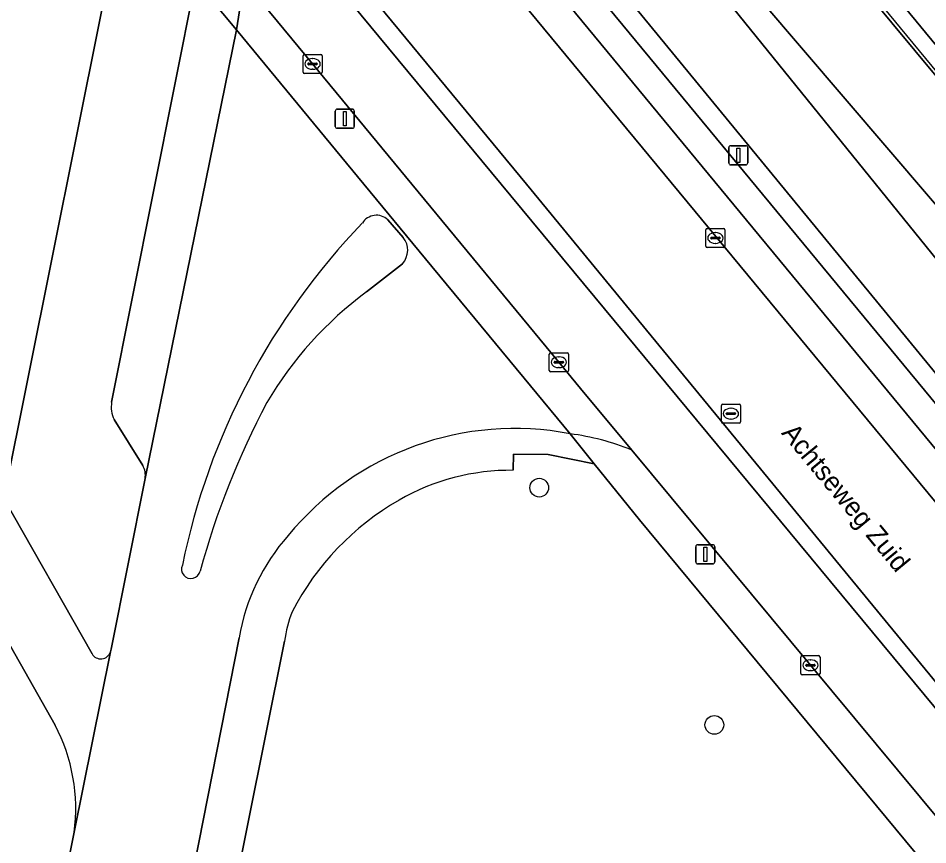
# Model space of a CAD drawing. Extents: x 158793 to 159888, y 384317 to 385256.
# Drawn here: x 159435.59 to 159483.14, y 384965.47 to 385008.68 of the extents above; entities that cross this region are included whole.
import ezdxf

# ---------------------------------------------------------------- set-up
doc = ezdxf.new("R2010")
doc.units = 0
for name, color, linetype in [('IMGEO_Boom', 7, 'Continuous'), ('IMGEO_Fietspad_gesloten', 7, 'Continuous'), ('IMGEO_Grasland_overig', 7, 'Continuous'), ('IMGEO_Groenvoorziening', 7, 'Continuous'), ('IMGEO_Hek', 7, 'Continuous'), ('IMGEO_Kolk', 7, 'Continuous'), ('IMGEO_Lichtmast', 7, 'Continuous'), ('IMGEO_Openbare_ruimte_label', 7, 'Continuous'), ('IMGEO_Parkeervlak_open', 7, 'Continuous'), ('IMGEO_Rijbaan_lokaal_gesloten', 7, 'Continuous'), ('IMGEO_Rijbaan_lokaal_open', 7, 'Continuous'), ('IMGEO_Rioolput', 7, 'Continuous'), ('IMGEO_Spoorbaan_halfverhard', 7, 'Continuous'), ('IMGEO_Terreindeel_gesloten', 7, 'Continuous'), ('IMGEO_Verkeerseiland_open', 7, 'Continuous'), ('IMGEO_Voetpad_open', 7, 'Continuous')]:
    doc.layers.add(name, color=color, linetype=linetype)

msp = doc.modelspace()

# ---------------------------------------------------------------- linework, layer by layer
at = {"layer": 'IMGEO_Boom'}
for centre in [(159462.828, 384984.138), (159471.98, 384971.739)]:
    msp.add_circle(centre, 0.489, dxfattribs=at)
at = {"layer": 'IMGEO_Fietspad_gesloten'}
msp.add_lwpolyline([(159392.221, 385077.556), (159398.871, 385069.463), (159412.232, 385053.326), (159424.262, 385038.689), (159425.141, 385037.619), (159437.96, 385022.078), (159441.576, 385017.691), (159446.9, 385011.233), (159450.98, 385006.284), (159456.169, 385000), (159463.854, 384990.694), (159464.988, 384989.328), (159467.665, 384986.104), (159477.003, 384974.858), (159489.623, 384959.686), (159490.048, 384959.172), (159492.795, 384961.44), (159492.69, 384961.567), (159492.646, 384961.62), (159460.845, 385000), (159427.599, 385040.125)], dxfattribs=at)
at = {"layer": 'IMGEO_Grasland_overig'}
for points in [[(159320.599, 385188.545), (159435.874, 385048.176), (159480.455, 384993.887), (159494.557, 384976.714), (159498.367, 384972.113), (159499.262, 384971.033), (159505.464, 384963.64), (159508.186, 384960.258), (159630.789, 384812.222)], [(159381.818, 385121.964), (159395.478, 385105.84), (159422.001, 385073.661), (159432.599, 385060.675), (159445.752, 385044.139), (159461.175, 385025.404), (159474.366, 385009.682), (159485.452, 384996.701), (159497.094, 384982.699), (159508.594, 384968.418), (159520.403, 384954.166), (159532.311, 384940.054), (159543.732, 384926.039), (159553.332, 384914.821), (159563.557, 384902.44), (159566.627, 384904.959), (159564.887, 384907.048), (159528.041, 384951.662), (159493.012, 384994.28), (159470.7, 385021.144), (159427.85, 385073.253), (159340.344, 385179.112)], [(159543.732, 384926.039), (159532.311, 384940.054), (159520.403, 384954.166), (159508.594, 384968.418), (159497.094, 384982.699), (159485.452, 384996.701), (159474.366, 385009.682), (159461.175, 385025.404), (159445.752, 385044.139), (159432.599, 385060.675), (159422.001, 385073.661), (159395.478, 385105.84), (159381.818, 385121.964)], [(159540.039, 384928.759), (159528.546, 384943.134), (159502.442, 384973.887), (159489.927, 384988.239), (159466.69, 385016.979), (159450.466, 385036.803), (159426.293, 385066.023), (159412.227, 385082.788), (159400.256, 385097.837), (159389.592, 385110.954)], [(159389.592, 385110.954), (159400.256, 385097.837), (159412.227, 385082.788), (159426.293, 385066.023), (159450.466, 385036.803), (159466.69, 385016.979), (159489.927, 384988.239), (159502.442, 384973.887), (159528.546, 384943.134), (159540.039, 384928.759)]]:
    msp.add_lwpolyline(points, dxfattribs=at)
at = {"layer": 'IMGEO_Groenvoorziening'}
for points in [[(159508.186, 384960.258), (159505.464, 384963.64), (159499.262, 384971.033), (159498.367, 384972.113), (159494.557, 384976.714), (159480.455, 384993.887), (159435.874, 385048.176), (159320.599, 385188.545), (159302.586, 385210.352), (159284.076, 385232.76), (159282.981, 385235.178), (159282.836, 385235.498), (159282.422, 385238.521), (159283.262, 385241.397), (159284.651, 385244.041), (159286.033, 385245.528), (159285.586, 385246.063), (159281.152, 385238.85)], [(159318.533, 385188.249), (159434.917, 385047.393), (159500.475, 384968.05), (159507.986, 384958.96), (159519.229, 384945.296), (159521.522, 384942.521), (159537.859, 384922.752)], [(159429.98, 384992.142), (159434.842, 384983.575), (159441.173, 385015.118), (159423.68, 385036.291)], [(159548.167, 384882.508), (159544.903, 384889.443), (159539.643, 384895.933), (159526.014, 384912.432), (159500, 384943.918), (159468.066, 384982.459), (159465.696, 384985.392), (159463.288, 384985.875), (159461.485, 384985.892), (159461.466, 384985.046)], [(159449.514, 384976.112), (159442.793, 384942.605), (159440.591, 384943.047), (159440.498, 384942.578), (159440.781, 384942.522), (159436.157, 384918.951)]]:
    msp.add_lwpolyline(points, dxfattribs=at)
for centre, radius, start, end in [((159461.335, 384973.353), 11.694, 89.3574, 119.932), ((159462.669, 384971.013), 14.387, 119.8859, 152.5104), ((159455.826, 384975.328), 6.361, 158.5519, 172.9215)]:
    msp.add_arc(centre, radius, start, end, dxfattribs=at)
at = {"layer": 'IMGEO_Hek'}
msp.add_lwpolyline([(159383.324, 385127.243), (159419.948, 385082.936), (159427.888, 385073.287), (159437.454, 385061.733), (159448.597, 385048.217), (159469.341, 385023.111), (159474.059, 385017.401), (159480.46, 385009.693), (159486.821, 385001.974), (159494.758, 384992.324), (159502.719, 384982.68), (159510.631, 384973.029), (159526.535, 384953.748), (159529.73, 384949.862), (159534.481, 384944.096), (159540.858, 384936.397), (159547.185, 384928.671)], dxfattribs=at)
at = {"layer": 'IMGEO_Kolk'}
for p, q in [((159450.48, 385005.859), (159450.48, 385006.711)), ((159450.555, 385006.785), (159451.407, 385006.785)), ((159450.968, 385006.565), (159450.993, 385006.565)), ((159451.481, 385006.711), (159451.481, 385005.859)), ((159450.739, 385006.279), (159450.739, 385006.291)), ((159451.177, 385006.242), (159450.779, 385006.242)), ((159450.782, 385006.328), (159451.18, 385006.328)), ((159450.991, 385006.005), (159450.966, 385006.005)), ((159451.223, 385006.291), (159451.223, 385006.279)), ((159451.407, 385005.785), (159450.555, 385005.785)), ((159471.534, 384996.762), (159471.534, 384997.614)), ((159471.609, 384997.688), (159472.461, 384997.688)), ((159472.022, 384997.468), (159472.047, 384997.468)), ((159472.535, 384997.614), (159472.535, 384996.762)), ((159471.793, 384997.182), (159471.793, 384997.194)), ((159472.231, 384997.145), (159471.833, 384997.145)), ((159471.836, 384997.231), (159472.234, 384997.231)), ((159472.045, 384996.908), (159472.02, 384996.908)), ((159472.277, 384997.194), (159472.277, 384997.182)), ((159472.461, 384996.688), (159471.609, 384996.688)), ((159463.429, 384991.194), (159464.281, 384991.194)), ((159463.354, 384990.268), (159463.354, 384991.12)), ((159463.613, 384990.688), (159463.613, 384990.7)), ((159463.656, 384990.737), (159464.054, 384990.737)), ((159463.842, 384990.974), (159463.867, 384990.974)), ((159464.097, 384990.7), (159464.097, 384990.688)), ((159464.355, 384991.12), (159464.355, 384990.268)), ((159464.051, 384990.651), (159463.653, 384990.651)), ((159463.865, 384990.414), (159463.84, 384990.414)), ((159464.281, 384990.194), (159463.429, 384990.194)), ((159476.503, 384974.433), (159476.503, 384975.285)), ((159476.578, 384975.359), (159477.43, 384975.359)), ((159476.991, 384975.139), (159477.016, 384975.139)), ((159477.504, 384975.285), (159477.504, 384974.433)), ((159476.762, 384974.853), (159476.762, 384974.865)), ((159477.2, 384974.816), (159476.802, 384974.816)), ((159476.805, 384974.902), (159477.203, 384974.902)), ((159477.014, 384974.579), (159476.989, 384974.579)), ((159477.246, 384974.865), (159477.246, 384974.853)), ((159477.43, 384974.359), (159476.578, 384974.359))]:
    msp.add_line(p, q, dxfattribs=at)
for points in [[(159450.48, 385005.859), (159450.48, 385006.711)], [(159450.555, 385006.785), (159451.407, 385006.785)], [(159451.481, 385006.711), (159451.481, 385005.859)], [(159451.407, 385005.785), (159450.555, 385005.785)], [(159471.534, 384996.762), (159471.534, 384997.614)], [(159471.609, 384997.688), (159472.461, 384997.688)], [(159472.535, 384997.614), (159472.535, 384996.762)], [(159472.461, 384996.688), (159471.609, 384996.688)], [(159463.429, 384991.194), (159464.281, 384991.194)], [(159463.354, 384990.268), (159463.354, 384991.12)], [(159464.355, 384991.12), (159464.355, 384990.268)], [(159464.281, 384990.194), (159463.429, 384990.194)], [(159476.503, 384974.433), (159476.503, 384975.285)], [(159476.578, 384975.359), (159477.43, 384975.359)], [(159477.504, 384975.285), (159477.504, 384974.433)], [(159477.43, 384974.359), (159476.578, 384974.359)]]:
    msp.add_lwpolyline(points, dxfattribs=at)
for centre, radius, start, end in [((159450.557, 385006.709), 0.0765, 91.552, 178.448), ((159450.557, 385006.709), 0.0765, 91.552, 178.448), ((159451.405, 385006.709), 0.0765, 1.552, 88.448), ((159451.405, 385006.709), 0.0765, 1.552, 88.448), ((159450.779, 385006.288), 0.0403, 85.8775, 175.7526), ((159450.776, 385006.278), 0.0366, 178.938, 274.7102), ((159451.18, 385006.285), 0.043, 264.8664, 352.4533), ((159451.184, 385006.29), 0.0386, 1.7309, 96.639), ((159450.557, 385005.861), 0.0765, 181.552, 268.448), ((159450.557, 385005.861), 0.0765, 181.552, 268.448), ((159451.405, 385005.861), 0.0765, 271.552, 358.448), ((159451.405, 385005.861), 0.0765, 271.552, 358.448), ((159471.611, 384997.612), 0.0765, 91.552, 178.448), ((159471.611, 384997.612), 0.0765, 91.552, 178.448), ((159472.459, 384997.612), 0.0765, 1.552, 88.448), ((159472.459, 384997.612), 0.0765, 1.552, 88.448), ((159471.833, 384997.191), 0.0403, 85.8775, 175.7526), ((159471.83, 384997.181), 0.0366, 178.938, 274.7102), ((159472.234, 384997.188), 0.043, 264.8664, 352.4533), ((159472.238, 384997.193), 0.0386, 1.7309, 96.639), ((159471.611, 384996.764), 0.0765, 181.552, 268.448), ((159471.611, 384996.764), 0.0765, 181.552, 268.448), ((159472.459, 384996.764), 0.0765, 271.552, 358.448), ((159472.459, 384996.764), 0.0765, 271.552, 358.448), ((159463.431, 384991.118), 0.0765, 91.552, 178.448), ((159463.431, 384991.118), 0.0765, 91.552, 178.448), ((159464.279, 384991.118), 0.0765, 1.552, 88.448), ((159464.279, 384991.118), 0.0765, 1.552, 88.448), ((159463.653, 384990.697), 0.0403, 85.8775, 175.7526), ((159463.65, 384990.687), 0.0366, 178.938, 274.7102), ((159464.054, 384990.694), 0.043, 264.8664, 352.4533), ((159464.058, 384990.699), 0.0386, 1.7309, 96.639), ((159463.431, 384990.27), 0.0765, 181.552, 268.448), ((159463.431, 384990.27), 0.0765, 181.552, 268.448), ((159464.279, 384990.27), 0.0765, 271.552, 358.448), ((159464.279, 384990.27), 0.0765, 271.552, 358.448), ((159476.58, 384975.283), 0.0765, 91.552, 178.448), ((159476.58, 384975.283), 0.0765, 91.552, 178.448), ((159477.428, 384975.283), 0.0765, 1.552, 88.448), ((159477.428, 384975.283), 0.0765, 1.552, 88.448), ((159476.802, 384974.862), 0.0403, 85.8775, 175.7526), ((159476.799, 384974.852), 0.0366, 178.938, 274.7102), ((159477.203, 384974.859), 0.043, 264.8664, 352.4533), ((159477.207, 384974.864), 0.0386, 1.7309, 96.639), ((159476.58, 384974.435), 0.0765, 181.552, 268.448), ((159476.58, 384974.435), 0.0765, 181.552, 268.448), ((159477.428, 384974.435), 0.0765, 271.552, 358.448), ((159477.428, 384974.435), 0.0765, 271.552, 358.448)]:
    msp.add_arc(centre, radius, start, end, dxfattribs=at)
for centre, major_axis, ratio, start_param, end_param in [((159450.967, 385006.285), (-0.387, 0.002), 0.722429, 4.712389, 7.853982), ((159450.992, 385006.285), (-0.39, 0.002), 0.717154, 1.570796, 4.712389), ((159472.021, 384997.188), (-0.387, 0.002), 0.722429, 4.712389, 7.853982), ((159472.046, 384997.188), (-0.39, 0.002), 0.717154, 1.570796, 4.712389), ((159463.841, 384990.694), (-0.387, 0.002), 0.722429, 4.712389, 7.853982), ((159463.866, 384990.694), (-0.39, 0.002), 0.717154, 1.570796, 4.712389), ((159476.99, 384974.859), (-0.387, 0.002), 0.722429, 4.712389, 7.853982), ((159477.015, 384974.859), (-0.39, 0.002), 0.717154, 1.570796, 4.712389)]:
    msp.add_ellipse(centre, major_axis=major_axis, ratio=ratio, start_param=start_param, end_param=end_param, dxfattribs=at)
at = {"layer": 'IMGEO_Lichtmast'}
for p, q in [((159452.169, 385003.021), (159452.169, 385003.821)), ((159452.169, 385003.821), (159452.169, 385003.021)), ((159452.269, 385003.921), (159453.059, 385003.921)), ((159453.059, 385003.921), (159452.269, 385003.921)), ((159453.159, 385003.821), (159453.159, 385003.021)), ((159453.159, 385003.021), (159453.159, 385003.821)), ((159453.059, 385002.921), (159452.269, 385002.921)), ((159452.269, 385002.921), (159453.059, 385002.921)), ((159472.738, 385001.113), (159472.738, 385001.913)), ((159472.738, 385001.913), (159472.738, 385001.113)), ((159472.838, 385002.013), (159473.628, 385002.013)), ((159473.628, 385002.013), (159472.838, 385002.013)), ((159473.728, 385001.913), (159473.728, 385001.113)), ((159473.728, 385001.113), (159473.728, 385001.913)), ((159473.628, 385001.013), (159472.838, 385001.013)), ((159472.838, 385001.013), (159473.628, 385001.013)), ((159471.012, 384980.255), (159471.012, 384981.055)), ((159471.012, 384981.055), (159471.012, 384980.255)), ((159471.112, 384981.155), (159471.902, 384981.155)), ((159471.902, 384981.155), (159471.112, 384981.155)), ((159472.002, 384981.055), (159472.002, 384980.255)), ((159472.002, 384980.255), (159472.002, 384981.055)), ((159471.902, 384980.155), (159471.112, 384980.155)), ((159471.112, 384980.155), (159471.902, 384980.155))]:
    msp.add_line(p, q, dxfattribs=at)
for points in [[(159452.589, 385003.796), (159452.739, 385003.796), (159452.739, 385003.046), (159452.589, 385003.046), (159452.589, 385003.796)], [(159473.158, 385001.888), (159473.308, 385001.888), (159473.308, 385001.138), (159473.158, 385001.138), (159473.158, 385001.888)], [(159471.432, 384981.03), (159471.582, 384981.03), (159471.582, 384980.28), (159471.432, 384980.28), (159471.432, 384981.03)]]:
    msp.add_lwpolyline(points, dxfattribs=at)
for centre, start, end in [((159452.269, 385003.821), 90, 180), ((159452.269, 385003.821), 90, 180), ((159453.059, 385003.821), 0, 90), ((159453.059, 385003.821), 360, 90), ((159452.269, 385003.021), 180, 270), ((159452.269, 385003.021), 180, 270), ((159453.059, 385003.021), 270, 0), ((159453.059, 385003.021), 270, 0), ((159472.838, 385001.913), 90, 180), ((159472.838, 385001.913), 90, 180), ((159473.628, 385001.913), 0, 90), ((159473.628, 385001.913), 360, 90), ((159472.838, 385001.113), 180, 270), ((159472.838, 385001.113), 180, 270), ((159473.628, 385001.113), 270, 0), ((159473.628, 385001.113), 270, 0), ((159471.112, 384981.055), 90, 180), ((159471.112, 384981.055), 90, 180), ((159471.902, 384981.055), 0, 90), ((159471.902, 384981.055), 360, 90), ((159471.112, 384980.255), 180, 270), ((159471.112, 384980.255), 180, 270), ((159471.902, 384980.255), 270, 0), ((159471.902, 384980.255), 270, 0)]:
    msp.add_arc(centre, 0.1, start, end, dxfattribs=at)
at = {"layer": 'IMGEO_Parkeervlak_open'}
for points in [[(159313.357, 385189.189), (159432.332, 385045.283), (159493.008, 384971.951), (159497.965, 384965.89), (159499.325, 384967.06), (159433.745, 385046.437)], [(159446.996, 385008.071), (159444.869, 385010.645), (159440.477, 384988.607)], [(159442.224, 384984.618), (159446.996, 385008.071)], [(159437.521, 384971.726), (159426.42, 384991.32)], [(159440.602, 384987.7), (159442.102, 384985.292)], [(159437.616, 384961.644), (159438.518, 384966.128)]]:
    msp.add_lwpolyline(points, dxfattribs=at)
for centre, radius, start, end in [((159442.022, 384988.358), 1.565, 170.8417, 204.8521), ((159441.261, 384984.792), 0.978, 349.7694, 30.7505), ((159429.24, 384967.363), 9.36, 352.4151, 27.7818)]:
    msp.add_arc(centre, radius, start, end, dxfattribs=at)
at = {"layer": 'IMGEO_Rijbaan_lokaal_gesloten'}
for points in [[(159464.442, 384986.955), (159462.376, 384989.455), (159456.881, 384996.106), (159453.664, 385000), (159446.996, 385008.071), (159442.224, 384984.618), (159440.447, 384975.691), (159440.42, 384975.555), (159438.518, 384966.128), (159437.616, 384961.644)], [(159454.909, 384998.146), (159455.716, 384997.221)], [(159455.68, 384995.845), (159453.806, 384994.374)], [(159436.157, 384918.951), (159440.781, 384942.522), (159440.498, 384942.578), (159440.591, 384943.047), (159447.141, 384976.298)]]:
    msp.add_lwpolyline(points, dxfattribs=at)
for centre, radius, start, end in [((159454.319, 384997.507), 0.87, 47.2665, 148.002), ((159479.666, 384972.834), 36.224, 136.0638, 168.4577), ((159454.9, 384996.554), 1.054, 317.7408, 39.2619), ((159465.334, 384978.735), 19.429, 126.3955, 149.5339), ((159486.863, 384968.339), 43.3, 152.1224, 164.688), ((159461.542, 384971.909), 15.323, 79.0897, 140.5948), ((159457.802, 384974.466), 10.818, 138.4879, 170.2517), ((159444.621, 384979.878), 0.49, 155.4224, 347.7449)]:
    msp.add_arc(centre, radius, start, end, dxfattribs=at)
at = {"layer": 'IMGEO_Rijbaan_lokaal_open'}
for points in [[(159306.08, 385188.626), (159310.648, 385183.424), (159427.797, 385041.577), (159428.452, 385040.783), (159462.165, 385000), (159491.21, 384964.667), (159493.289, 384962.168), (159493.447, 384961.978), (159497.965, 384965.89), (159493.008, 384971.951), (159432.332, 385045.283)], [(159450.98, 385006.284), (159446.9, 385011.233)], [(159447.244, 385009.631), (159446.996, 385008.071), (159453.664, 385000), (159456.881, 384996.106), (159462.376, 384989.455), (159464.442, 384986.955)], [(159467.665, 384986.104), (159464.988, 384989.328), (159463.854, 384990.694), (159456.169, 385000), (159450.98, 385006.284)], [(159439.451, 384975.454), (159434.842, 384983.575), (159429.98, 384992.142)], [(159426.42, 384991.32), (159437.521, 384971.726)], [(159438.518, 384966.128), (159440.42, 384975.555)]]:
    msp.add_lwpolyline(points, dxfattribs=at)
for centre, radius, start, end in [((159462.764, 384974.071), 12.993, 67.839, 82.5794), ((159439.912, 384975.728), 0.537, 210.7466, 341.1545), ((159429.24, 384967.363), 9.36, 352.4151, 27.7818)]:
    msp.add_arc(centre, radius, start, end, dxfattribs=at)
at = {"layer": 'IMGEO_Rioolput'}
for p, q in [((159472.348, 384987.58), (159472.348, 384988.432)), ((159472.423, 384988.506), (159473.275, 384988.506)), ((159473.349, 384988.432), (159473.349, 384987.58)), ((159472.607, 384988), (159472.607, 384988.012)), ((159473.045, 384987.963), (159472.647, 384987.963)), ((159472.65, 384988.049), (159473.048, 384988.049)), ((159472.836, 384988.286), (159472.861, 384988.286)), ((159473.091, 384988.012), (159473.091, 384988)), ((159473.275, 384987.506), (159472.423, 384987.506)), ((159472.859, 384987.726), (159472.834, 384987.726))]:
    msp.add_line(p, q, dxfattribs=at)
for points in [[(159472.348, 384987.58), (159472.348, 384988.432)], [(159472.423, 384988.506), (159473.275, 384988.506)], [(159473.349, 384988.432), (159473.349, 384987.58)], [(159473.275, 384987.506), (159472.423, 384987.506)]]:
    msp.add_lwpolyline(points, dxfattribs=at)
for centre, radius, start, end in [((159472.425, 384988.43), 0.0765, 91.552, 178.448), ((159472.425, 384988.43), 0.0765, 91.552, 178.448), ((159473.273, 384988.43), 0.0765, 1.552, 88.448), ((159473.273, 384988.43), 0.0765, 1.552, 88.448), ((159472.647, 384988.009), 0.0403, 85.8775, 175.7526), ((159472.644, 384987.999), 0.0366, 178.938, 274.7102), ((159473.048, 384988.006), 0.043, 264.8664, 352.4533), ((159473.052, 384988.011), 0.0386, 1.7309, 96.639), ((159472.425, 384987.582), 0.0765, 181.552, 268.448), ((159472.425, 384987.582), 0.0765, 181.552, 268.448), ((159473.273, 384987.582), 0.0765, 271.552, 358.448), ((159473.273, 384987.582), 0.0765, 271.552, 358.448)]:
    msp.add_arc(centre, radius, start, end, dxfattribs=at)
for centre, major_axis, ratio, start_param, end_param in [((159472.835, 384988.006), (-0.387, 0.002), 0.722429, 4.712389, 7.853982), ((159472.86, 384988.006), (-0.39, 0.002), 0.717154, 1.570796, 4.712389)]:
    msp.add_ellipse(centre, major_axis=major_axis, ratio=ratio, start_param=start_param, end_param=end_param, dxfattribs=at)
at = {"layer": 'IMGEO_Spoorbaan_halfverhard'}
msp.add_lwpolyline([(159392.075, 385118.019), (159400.497, 385107.572), (159410.708, 385095.473), (159421.234, 385082.721), (159438.711, 385061.553), (159451.729, 385045.807), (159464.416, 385030.34), (159473.571, 385019.29), (159481.951, 385009.216), (159488.169, 385001.676), (159507.455, 384978.182), (159528.436, 384952.721), (159538.316, 384940.816), (159543.418, 384934.616), (159570.742, 384901.461)], dxfattribs=at)
at = {"layer": 'IMGEO_Terreindeel_gesloten'}
for points in [[(159340.344, 385179.112), (159427.85, 385073.253), (159470.7, 385021.144), (159493.012, 384994.28), (159528.041, 384951.662), (159564.887, 384907.048)], [(159570.742, 384901.461), (159543.418, 384934.616), (159538.316, 384940.816), (159528.436, 384952.721), (159507.455, 384978.182), (159488.169, 385001.676), (159481.951, 385009.216), (159473.571, 385019.29), (159464.416, 385030.34), (159451.729, 385045.807), (159438.711, 385061.553), (159421.234, 385082.721), (159410.708, 385095.473), (159400.497, 385107.572), (159392.075, 385118.019)]]:
    msp.add_lwpolyline(points, dxfattribs=at)
at = {"layer": 'IMGEO_Verkeerseiland_open'}
for points in [[(159305.292, 385187.89), (159310.139, 385182.556), (159426.963, 385040.896), (159427.599, 385040.125), (159460.845, 385000), (159492.646, 384961.62)], [(159493.289, 384962.168), (159491.21, 384964.667), (159462.165, 385000), (159428.452, 385040.783)], [(159455.716, 384997.221), (159454.909, 384998.146)], [(159453.806, 384994.374), (159455.68, 384995.845)]]:
    msp.add_lwpolyline(points, dxfattribs=at)
for centre, radius, start, end in [((159454.319, 384997.507), 0.87, 47.2665, 148.002), ((159479.666, 384972.834), 36.224, 136.0638, 168.4577), ((159454.9, 384996.554), 1.054, 317.7408, 39.2619), ((159465.334, 384978.735), 19.429, 126.3955, 149.5339), ((159486.863, 384968.339), 43.3, 152.1224, 164.688), ((159444.621, 384979.878), 0.49, 155.4224, 347.7449)]:
    msp.add_arc(centre, radius, start, end, dxfattribs=at)
at = {"layer": 'IMGEO_Voetpad_open'}
for points in [[(159314.82, 385188.613), (159315.873, 385188.617), (159316.51, 385188.336), (159433.745, 385046.437), (159499.325, 384967.06), (159500.475, 384968.05), (159434.917, 385047.393)], [(159388.179, 385079.266), (159390.62, 385076.312), (159422.732, 385037.439), (159423.68, 385036.291), (159441.173, 385015.118), (159444.869, 385010.645), (159446.996, 385008.071), (159447.244, 385009.631)], [(159444.869, 385010.645), (159441.173, 385015.118), (159434.842, 384983.575), (159439.451, 384975.454)], [(159440.477, 384988.607), (159444.869, 385010.645)], [(159442.102, 384985.292), (159440.602, 384987.7)], [(159461.466, 384985.046), (159461.485, 384985.892), (159463.288, 384985.875), (159465.696, 384985.392), (159464.442, 384986.955)], [(159464.442, 384986.955), (159465.696, 384985.392), (159468.066, 384982.459), (159500, 384943.918), (159526.014, 384912.432), (159539.643, 384895.933), (159544.903, 384889.443), (159548.167, 384882.508)], [(159514.983, 384928.934), (159501.91, 384944.801), (159500, 384947.115), (159490.048, 384959.172), (159489.623, 384959.686), (159477.003, 384974.858), (159467.665, 384986.104)], [(159440.42, 384975.555), (159440.447, 384975.691), (159442.224, 384984.618)], [(159447.141, 384976.298), (159440.591, 384943.047), (159442.793, 384942.605), (159449.514, 384976.112)]]:
    msp.add_lwpolyline(points, dxfattribs=at)
for centre, radius, start, end in [((159442.022, 384988.358), 1.565, 170.8417, 204.8521), ((159461.542, 384971.909), 15.323, 79.0897, 140.5948), ((159462.764, 384974.071), 12.993, 67.839, 82.5794), ((159441.261, 384984.792), 0.978, 349.7694, 30.7505), ((159461.335, 384973.353), 11.694, 89.3574, 119.932), ((159462.669, 384971.013), 14.387, 119.8859, 152.5104), ((159457.802, 384974.466), 10.818, 138.4879, 170.2517), ((159455.826, 384975.328), 6.361, 158.5519, 172.9215), ((159439.912, 384975.728), 0.537, 210.7466, 341.1545)]:
    msp.add_arc(centre, radius, start, end, dxfattribs=at)

# ---------------------------------------------------------------- texts
at = {"layer": 'IMGEO_Openbare_ruimte_label'}
msp.add_text('Achtseweg Zuid', height=1, rotation=309.5635, dxfattribs=at).set_placement((159475.45, 384986.978))

doc.saveas('drawing.dxf')
